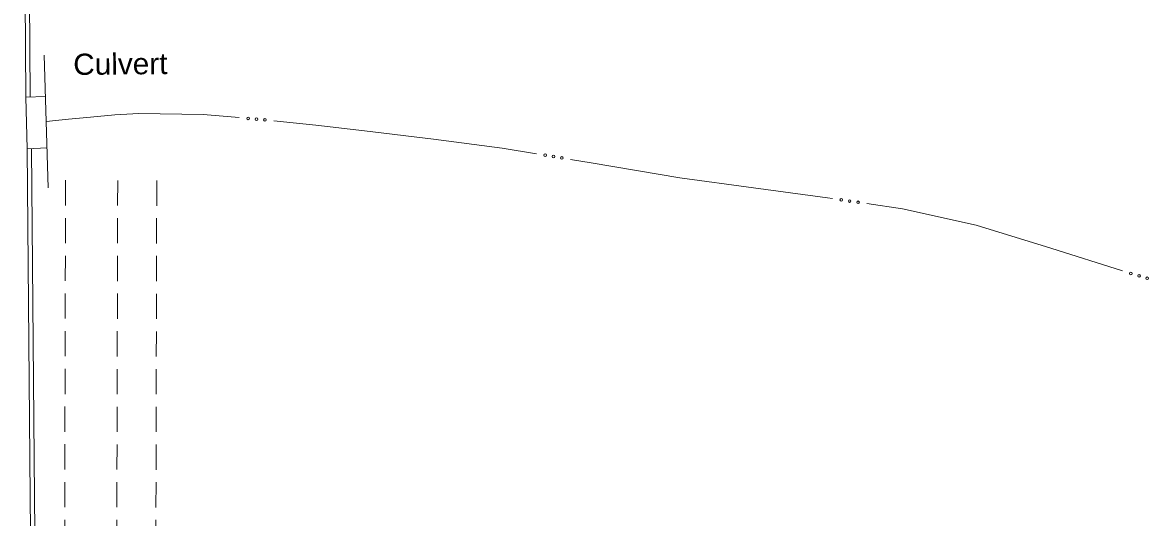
# Model space of a CAD drawing. Extents: x 2361284 to 2366480, y 6976556 to 6985346.
# Drawn here: x 2361707.3 to 2361962.4, y 6978141.7 to 6978253.9 of the extents above; entities that cross this region are included whole.
import ezdxf

# ---------------------------------------------------------------- set-up
doc = ezdxf.new("R2010")
doc.units = 0
doc.header["$LTSCALE"] = 1.9
doc.linetypes.add('MEDIUM_DASHED', pattern=[4.5, 3, -1.5])
for name, color, linetype, lineweight in [('21', 7, 'Continuous', 13), ('3', 7, 'Continuous', 13), ('8', 7, 'Continuous', 13)]:
    doc.layers.add(name, color=color, linetype=linetype, lineweight=lineweight)

msp = doc.modelspace()

# ---------------------------------------------------------------- linework, layer by layer
at = {"layer": '21'}
for points in [[(2361756.373, 6978232.319), (2361748.185, 6978233.041), (2361733.643, 6978233.263), (2361728.175, 6978232.911), (2361722.71, 6978232.409), (2361717.684, 6978231.931), (2361712.659, 6978231.414)], [(2361823.705, 6978224.118), (2361815.941, 6978225.384), (2361800.352, 6978227.456), (2361784.742, 6978229.358), (2361773.75, 6978230.604), (2361764.18, 6978231.603)], [(2361890.775, 6978213.976), (2361889.633, 6978214.145), (2361872.9, 6978216.396), (2361856.188, 6978218.698), (2361836.074, 6978222.096), (2361831.437, 6978222.852)], [(2361956.454, 6978197.569), (2361940.255, 6978202.685), (2361923.353, 6978207.926), (2361906.617, 6978211.637), (2361898.525, 6978212.83)]]:
    msp.add_lwpolyline(points, dxfattribs=at)
for centre in [(2361758.376, 6978232.143), (2361760.289, 6978231.975), (2361762.202, 6978231.807), (2361825.687, 6978223.792), (2361827.582, 6978223.482), (2361829.477, 6978223.172), (2361892.763, 6978213.682), (2361894.662, 6978213.401), (2361896.562, 6978213.12), (2361958.377, 6978196.981), (2361960.217, 6978196.435), (2361962.058, 6978195.888)]:
    msp.add_circle(centre, 0.3, dxfattribs=at)
at = {"layer": '3'}
for p, q in [((2361707.28, 6978343.749), (2361708.035, 6978236.94)), ((2361708.24, 6978343.758), (2361708.995, 6978236.949)), ((2361708.035, 6978236.94), (2361708.347, 6978225.241))]:
    msp.add_line(p, q, dxfattribs=at)
at = {"layer": '3', "linetype": 'MEDIUM_DASHED'}
for p, q in [((2361717.029, 6978218.105), (2361716.225, 6977891.401)), ((2361728.839, 6978218.076), (2361728.146, 6977936.364)), ((2361737.689, 6978218.054), (2361736.996, 6977936.342))]:
    msp.add_line(p, q, dxfattribs=at)
at = {"layer": '3'}
for points in [[(2361708.347, 6978225.241), (2361709.026, 6978146.434), (2361709.999, 6978043.188), (2361709.998, 6978043.188)], [(2361709.308, 6978225.25), (2361709.987, 6978146.443), (2361710.959, 6978043.197), (2361710.958, 6978043.182)]]:
    msp.add_lwpolyline(points, dxfattribs=at)
at = {"layer": '8'}
for p, q in [((2361713.102, 6978216.387), (2361712.206, 6978246.45)), ((2361712.485, 6978237.092), (2361708.035, 6978236.94)), ((2361712.836, 6978225.434), (2361708.347, 6978225.241))]:
    msp.add_line(p, q, dxfattribs=at)

# ---------------------------------------------------------------- texts
at = {"layer": '8', "width": 1.05}
msp.add_text('Culvert', height=4.799, rotation=0.545, dxfattribs=at).set_placement((2361718.789, 6978241.992))

doc.saveas('drawing.dxf')
